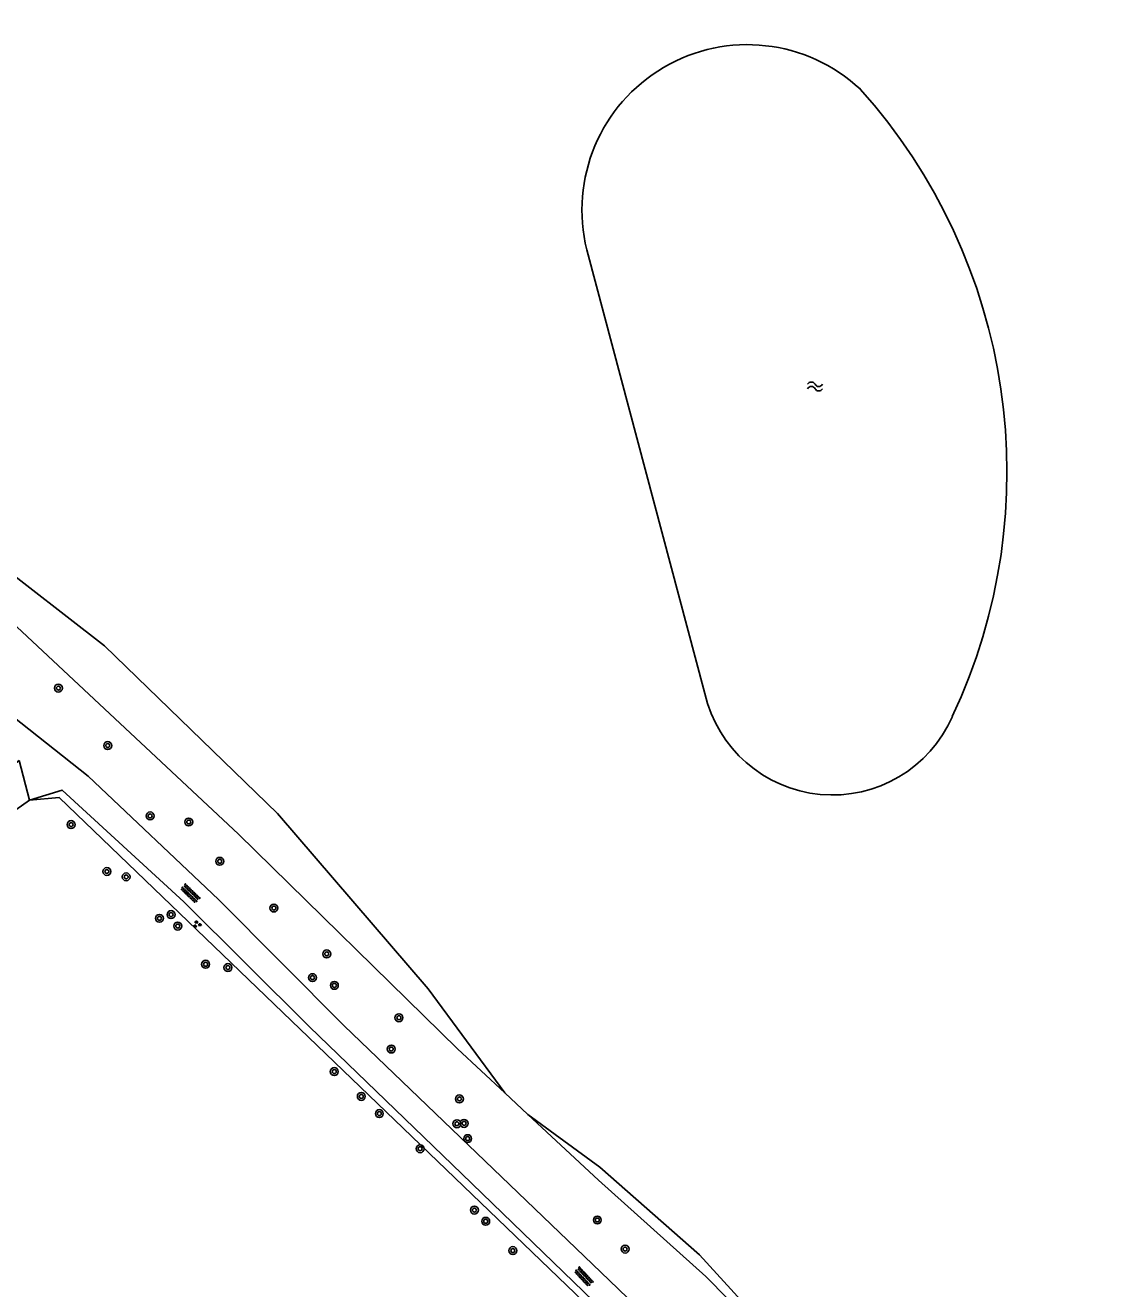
# Model space of a CAD drawing. Extents: x 124000 to 129000, y 395500 to 397503.
# Drawn here: x 128115.9 to 128224.2, y 396055.4 to 396183 of the extents above; entities that cross this region are included whole.
import ezdxf

# ---------------------------------------------------------------- set-up
doc = ezdxf.new("R2010")
doc.units = 0
for name, color, linetype in [('gg-afsc-draadraster', 7, 'Continuous'), ('gg-afsc-hekwerk', 7, 'Continuous'), ('gg-afsc-lijn draadraster', 7, 'Continuous'), ('gg-knt-bronhoudergrens', 7, 'Continuous'), ('gg-knt-onverhard', 7, 'Continuous'), ('gg-kntw-bovenkant insteek waterloop', 7, 'Continuous'), ('gt-symb-boom', 7, 'Continuous'), ('gt-symb-groenvak', 7, 'Continuous'), ('gt-symb-overige verharding', 7, 'Continuous'), ('gt-symb-watersymbool', 7, 'Continuous')]:
    doc.layers.add(name, color=color, linetype=linetype)

# ---------------------------------------------------------------- blocks, each defined once
blk = doc.blocks.new('gt0-BOOM')
at = {"layer": 'gt-symb-boom'}
for radius in [0.4, 0.2]:
    blk.add_circle((0, 0), radius, dxfattribs=at)
blk = doc.blocks.new('gt0-OVH')
at = {"layer": 'gt-symb-overige verharding'}
for points in [[(-0.97, 0.3), (-0.97, 0.31), (-0.96, 0.32), (-0.97, 0.33), (-0.97, 0.34), (-0.98, 0.35), (-0.99, 0.35), (-1, 0.36), (-1.01, 0.35), (-1.02, 0.35), (-1.03, 0.34), (-1.03, 0.33), (-1.04, 0.32), (-1.03, 0.31), (-1.03, 0.3), (-1.02, 0.29), (-1.01, 0.29), (-1, 0.28), (-0.99, 0.29), (-0.98, 0.29)], [(-0.87, 0.11), (-0.87, 0.12), (-0.86, 0.13), (-0.87, 0.14), (-0.87, 0.15), (-0.88, 0.16), (-0.89, 0.16), (-0.9, 0.16), (-0.91, 0.16), (-0.92, 0.16), (-0.93, 0.15), (-0.93, 0.14), (-0.94, 0.13), (-0.93, 0.12), (-0.93, 0.11), (-0.92, 0.1), (-0.91, 0.09), (-0.9, 0.09), (-0.89, 0.09), (-0.88, 0.1)], [(-0.77, 0.3), (-0.77, 0.31), (-0.76, 0.32), (-0.77, 0.33), (-0.77, 0.34), (-0.78, 0.35), (-0.79, 0.35), (-0.8, 0.36), (-0.81, 0.35), (-0.82, 0.35), (-0.83, 0.34), (-0.83, 0.33), (-0.84, 0.32), (-0.83, 0.31), (-0.83, 0.3), (-0.82, 0.29), (-0.81, 0.29), (-0.8, 0.28), (-0.79, 0.29), (-0.78, 0.29)], [(-0.67, 0.11), (-0.67, 0.12), (-0.66, 0.13), (-0.67, 0.14), (-0.67, 0.15), (-0.68, 0.16), (-0.69, 0.16), (-0.7, 0.16), (-0.71, 0.16), (-0.72, 0.16), (-0.73, 0.15), (-0.73, 0.14), (-0.74, 0.13), (-0.73, 0.12), (-0.73, 0.11), (-0.72, 0.1), (-0.71, 0.09), (-0.7, 0.09), (-0.69, 0.09), (-0.68, 0.1)], [(-0.57, 0.3), (-0.57, 0.31), (-0.56, 0.32), (-0.57, 0.33), (-0.57, 0.34), (-0.58, 0.35), (-0.59, 0.35), (-0.6, 0.36), (-0.61, 0.35), (-0.62, 0.35), (-0.63, 0.34), (-0.63, 0.33), (-0.64, 0.32), (-0.63, 0.31), (-0.63, 0.3), (-0.62, 0.29), (-0.61, 0.29), (-0.6, 0.28), (-0.59, 0.29), (-0.58, 0.29)], [(-0.47, 0.11), (-0.47, 0.12), (-0.46, 0.13), (-0.47, 0.14), (-0.47, 0.15), (-0.48, 0.16), (-0.49, 0.16), (-0.5, 0.16), (-0.51, 0.16), (-0.52, 0.16), (-0.53, 0.15), (-0.53, 0.14), (-0.54, 0.13), (-0.53, 0.12), (-0.53, 0.11), (-0.52, 0.1), (-0.51, 0.09), (-0.5, 0.09), (-0.49, 0.09), (-0.48, 0.1)], [(-0.37, 0.3), (-0.37, 0.31), (-0.36, 0.32), (-0.37, 0.33), (-0.37, 0.34), (-0.38, 0.35), (-0.39, 0.35), (-0.4, 0.36), (-0.41, 0.35), (-0.42, 0.35), (-0.43, 0.34), (-0.43, 0.33), (-0.44, 0.32), (-0.43, 0.31), (-0.43, 0.3), (-0.42, 0.29), (-0.41, 0.29), (-0.4, 0.28), (-0.39, 0.29), (-0.38, 0.29)], [(-0.27, 0.11), (-0.27, 0.12), (-0.26, 0.13), (-0.27, 0.14), (-0.27, 0.15), (-0.28, 0.16), (-0.29, 0.16), (-0.3, 0.16), (-0.31, 0.16), (-0.32, 0.16), (-0.33, 0.15), (-0.33, 0.14), (-0.34, 0.13), (-0.33, 0.12), (-0.33, 0.11), (-0.32, 0.1), (-0.31, 0.09), (-0.3, 0.09), (-0.29, 0.09), (-0.28, 0.1)], [(-0.17, 0.3), (-0.17, 0.31), (-0.16, 0.32), (-0.17, 0.33), (-0.17, 0.34), (-0.18, 0.35), (-0.19, 0.35), (-0.2, 0.36), (-0.21, 0.35), (-0.22, 0.35), (-0.23, 0.34), (-0.23, 0.33), (-0.24, 0.32), (-0.23, 0.31), (-0.23, 0.3), (-0.22, 0.29), (-0.21, 0.29), (-0.2, 0.28), (-0.19, 0.29), (-0.18, 0.29)], [(-0.07, 0.11), (-0.07, 0.12), (-0.06, 0.13), (-0.07, 0.14), (-0.07, 0.15), (-0.08, 0.16), (-0.09, 0.16), (-0.1, 0.16), (-0.11, 0.16), (-0.12, 0.16), (-0.13, 0.15), (-0.13, 0.14), (-0.14, 0.13), (-0.13, 0.12), (-0.13, 0.11), (-0.12, 0.1), (-0.11, 0.09), (-0.1, 0.09), (-0.09, 0.09), (-0.08, 0.1)], [(0.03, 0.3), (0.03, 0.31), (0.04, 0.32), (0.03, 0.33), (0.03, 0.34), (0.02, 0.35), (0.01, 0.35), (0, 0.36), (-0.01, 0.35), (-0.02, 0.35), (-0.03, 0.34), (-0.03, 0.33), (-0.04, 0.32), (-0.03, 0.31), (-0.03, 0.3), (-0.02, 0.29), (-0.01, 0.29), (0, 0.28), (0.01, 0.29), (0.02, 0.29)], [(0.13, 0.11), (0.13, 0.12), (0.14, 0.13), (0.13, 0.14), (0.13, 0.15), (0.12, 0.16), (0.11, 0.16), (0.1, 0.16), (0.09, 0.16), (0.08, 0.16), (0.07, 0.15), (0.07, 0.14), (0.06, 0.13), (0.07, 0.12), (0.07, 0.11), (0.08, 0.1), (0.09, 0.09), (0.1, 0.09), (0.11, 0.09), (0.12, 0.1)], [(0.23, 0.3), (0.23, 0.31), (0.24, 0.32), (0.23, 0.33), (0.23, 0.34), (0.22, 0.35), (0.21, 0.35), (0.2, 0.36), (0.19, 0.35), (0.18, 0.35), (0.17, 0.34), (0.17, 0.33), (0.16, 0.32), (0.17, 0.31), (0.17, 0.3), (0.18, 0.29), (0.19, 0.29), (0.2, 0.28), (0.21, 0.29), (0.22, 0.29)], [(0.33, 0.11), (0.33, 0.12), (0.34, 0.13), (0.33, 0.14), (0.33, 0.15), (0.32, 0.16), (0.31, 0.16), (0.3, 0.16), (0.29, 0.16), (0.28, 0.16), (0.27, 0.15), (0.27, 0.14), (0.26, 0.13), (0.27, 0.12), (0.27, 0.11), (0.28, 0.1), (0.29, 0.09), (0.3, 0.09), (0.31, 0.09), (0.32, 0.1)], [(0.43, 0.3), (0.43, 0.31), (0.44, 0.32), (0.43, 0.33), (0.43, 0.34), (0.42, 0.35), (0.41, 0.35), (0.4, 0.36), (0.39, 0.35), (0.38, 0.35), (0.37, 0.34), (0.37, 0.33), (0.36, 0.32), (0.37, 0.31), (0.37, 0.3), (0.38, 0.29), (0.39, 0.29), (0.4, 0.28), (0.41, 0.29), (0.42, 0.29)], [(0.53, 0.11), (0.53, 0.12), (0.54, 0.13), (0.53, 0.14), (0.53, 0.15), (0.52, 0.16), (0.51, 0.16), (0.5, 0.16), (0.49, 0.16), (0.48, 0.16), (0.47, 0.15), (0.47, 0.14), (0.46, 0.13), (0.47, 0.12), (0.47, 0.11), (0.48, 0.1), (0.49, 0.09), (0.5, 0.09), (0.51, 0.09), (0.52, 0.1)], [(0.63, 0.3), (0.63, 0.31), (0.64, 0.32), (0.63, 0.33), (0.63, 0.34), (0.62, 0.35), (0.61, 0.35), (0.6, 0.36), (0.59, 0.35), (0.58, 0.35), (0.57, 0.34), (0.57, 0.33), (0.56, 0.32), (0.57, 0.31), (0.57, 0.3), (0.58, 0.29), (0.59, 0.29), (0.6, 0.28), (0.61, 0.29), (0.62, 0.29)], [(0.73, 0.11), (0.73, 0.12), (0.74, 0.13), (0.73, 0.14), (0.73, 0.15), (0.72, 0.16), (0.71, 0.16), (0.7, 0.16), (0.69, 0.16), (0.68, 0.16), (0.67, 0.15), (0.67, 0.14), (0.66, 0.13), (0.67, 0.12), (0.67, 0.11), (0.68, 0.1), (0.69, 0.09), (0.7, 0.09), (0.71, 0.09), (0.72, 0.1)], [(0.83, 0.3), (0.83, 0.31), (0.84, 0.32), (0.83, 0.33), (0.83, 0.34), (0.82, 0.35), (0.81, 0.35), (0.8, 0.36), (0.79, 0.35), (0.78, 0.35), (0.77, 0.34), (0.77, 0.33), (0.76, 0.32), (0.77, 0.31), (0.77, 0.3), (0.78, 0.29), (0.79, 0.29), (0.8, 0.28), (0.81, 0.29), (0.82, 0.29)], [(0.93, 0.11), (0.93, 0.12), (0.94, 0.13), (0.93, 0.14), (0.93, 0.15), (0.92, 0.16), (0.91, 0.16), (0.9, 0.16), (0.89, 0.16), (0.88, 0.16), (0.87, 0.15), (0.87, 0.14), (0.86, 0.13), (0.87, 0.12), (0.87, 0.11), (0.88, 0.1), (0.89, 0.09), (0.9, 0.09), (0.91, 0.09), (0.92, 0.1)], [(1.03, 0.3), (1.03, 0.31), (1.04, 0.32), (1.03, 0.33), (1.03, 0.34), (1.02, 0.35), (1.01, 0.35), (1, 0.36), (0.99, 0.35), (0.98, 0.35), (0.97, 0.34), (0.97, 0.33), (0.96, 0.32), (0.97, 0.31), (0.97, 0.3), (0.98, 0.29), (0.99, 0.29), (1, 0.28), (1.01, 0.29), (1.02, 0.29)], [(-0.97, -0.14), (-0.97, -0.13), (-0.96, -0.12), (-0.97, -0.11), (-0.97, -0.1), (-0.98, -0.09), (-0.99, -0.09), (-1, -0.08), (-1.01, -0.09), (-1.02, -0.09), (-1.03, -0.1), (-1.03, -0.11), (-1.04, -0.12), (-1.03, -0.13), (-1.03, -0.14), (-1.02, -0.15), (-1.01, -0.15), (-1, -0.16), (-0.99, -0.15), (-0.98, -0.15)], [(-0.87, -0.33), (-0.87, -0.32), (-0.86, -0.31), (-0.87, -0.3), (-0.87, -0.29), (-0.88, -0.28), (-0.89, -0.28), (-0.9, -0.28), (-0.91, -0.28), (-0.92, -0.28), (-0.93, -0.29), (-0.93, -0.3), (-0.94, -0.31), (-0.93, -0.32), (-0.93, -0.33), (-0.92, -0.34), (-0.91, -0.35), (-0.9, -0.35), (-0.89, -0.35), (-0.88, -0.34)], [(-0.77, -0.14), (-0.77, -0.13), (-0.76, -0.12), (-0.77, -0.11), (-0.77, -0.1), (-0.78, -0.09), (-0.79, -0.09), (-0.8, -0.08), (-0.81, -0.09), (-0.82, -0.09), (-0.83, -0.1), (-0.83, -0.11), (-0.84, -0.12), (-0.83, -0.13), (-0.83, -0.14), (-0.82, -0.15), (-0.81, -0.15), (-0.8, -0.16), (-0.79, -0.15), (-0.78, -0.15)], [(-0.67, -0.33), (-0.67, -0.32), (-0.66, -0.31), (-0.67, -0.3), (-0.67, -0.29), (-0.68, -0.28), (-0.69, -0.28), (-0.7, -0.28), (-0.71, -0.28), (-0.72, -0.28), (-0.73, -0.29), (-0.73, -0.3), (-0.74, -0.31), (-0.73, -0.32), (-0.73, -0.33), (-0.72, -0.34), (-0.71, -0.35), (-0.7, -0.35), (-0.69, -0.35), (-0.68, -0.34)], [(-0.57, -0.14), (-0.57, -0.13), (-0.56, -0.12), (-0.57, -0.11), (-0.57, -0.1), (-0.58, -0.09), (-0.59, -0.09), (-0.6, -0.08), (-0.61, -0.09), (-0.62, -0.09), (-0.63, -0.1), (-0.63, -0.11), (-0.64, -0.12), (-0.63, -0.13), (-0.63, -0.14), (-0.62, -0.15), (-0.61, -0.15), (-0.6, -0.16), (-0.59, -0.15), (-0.58, -0.15)], [(-0.47, -0.33), (-0.47, -0.32), (-0.46, -0.31), (-0.47, -0.3), (-0.47, -0.29), (-0.48, -0.28), (-0.49, -0.28), (-0.5, -0.28), (-0.51, -0.28), (-0.52, -0.28), (-0.53, -0.29), (-0.53, -0.3), (-0.54, -0.31), (-0.53, -0.32), (-0.53, -0.33), (-0.52, -0.34), (-0.51, -0.35), (-0.5, -0.35), (-0.49, -0.35), (-0.48, -0.34)], [(-0.37, -0.14), (-0.37, -0.13), (-0.36, -0.12), (-0.37, -0.11), (-0.37, -0.1), (-0.38, -0.09), (-0.39, -0.09), (-0.4, -0.08), (-0.41, -0.09), (-0.42, -0.09), (-0.43, -0.1), (-0.43, -0.11), (-0.44, -0.12), (-0.43, -0.13), (-0.43, -0.14), (-0.42, -0.15), (-0.41, -0.15), (-0.4, -0.16), (-0.39, -0.15), (-0.38, -0.15)], [(-0.27, -0.33), (-0.27, -0.32), (-0.26, -0.31), (-0.27, -0.3), (-0.27, -0.29), (-0.28, -0.28), (-0.29, -0.28), (-0.3, -0.28), (-0.31, -0.28), (-0.32, -0.28), (-0.33, -0.29), (-0.33, -0.3), (-0.34, -0.31), (-0.33, -0.32), (-0.33, -0.33), (-0.32, -0.34), (-0.31, -0.35), (-0.3, -0.35), (-0.29, -0.35), (-0.28, -0.34)], [(-0.17, -0.14), (-0.17, -0.13), (-0.16, -0.12), (-0.17, -0.11), (-0.17, -0.1), (-0.18, -0.09), (-0.19, -0.09), (-0.2, -0.08), (-0.21, -0.09), (-0.22, -0.09), (-0.23, -0.1), (-0.23, -0.11), (-0.24, -0.12), (-0.23, -0.13), (-0.23, -0.14), (-0.22, -0.15), (-0.21, -0.15), (-0.2, -0.16), (-0.19, -0.15), (-0.18, -0.15)], [(-0.07, -0.33), (-0.07, -0.32), (-0.06, -0.31), (-0.07, -0.3), (-0.07, -0.29), (-0.08, -0.28), (-0.09, -0.28), (-0.1, -0.28), (-0.11, -0.28), (-0.12, -0.28), (-0.13, -0.29), (-0.13, -0.3), (-0.14, -0.31), (-0.13, -0.32), (-0.13, -0.33), (-0.12, -0.34), (-0.11, -0.35), (-0.1, -0.35), (-0.09, -0.35), (-0.08, -0.34)], [(0.03, -0.14), (0.03, -0.13), (0.04, -0.12), (0.03, -0.11), (0.03, -0.1), (0.02, -0.09), (0.01, -0.09), (0, -0.08), (-0.01, -0.09), (-0.02, -0.09), (-0.03, -0.1), (-0.03, -0.11), (-0.04, -0.12), (-0.03, -0.13), (-0.03, -0.14), (-0.02, -0.15), (-0.01, -0.15), (0, -0.16), (0.01, -0.15), (0.02, -0.15)], [(0.13, -0.33), (0.13, -0.32), (0.14, -0.31), (0.13, -0.3), (0.13, -0.29), (0.12, -0.28), (0.11, -0.28), (0.1, -0.28), (0.09, -0.28), (0.08, -0.28), (0.07, -0.29), (0.07, -0.3), (0.06, -0.31), (0.07, -0.32), (0.07, -0.33), (0.08, -0.34), (0.09, -0.35), (0.1, -0.35), (0.11, -0.35), (0.12, -0.34)], [(0.23, -0.14), (0.23, -0.13), (0.24, -0.12), (0.23, -0.11), (0.23, -0.1), (0.22, -0.09), (0.21, -0.09), (0.2, -0.08), (0.19, -0.09), (0.18, -0.09), (0.17, -0.1), (0.17, -0.11), (0.16, -0.12), (0.17, -0.13), (0.17, -0.14), (0.18, -0.15), (0.19, -0.15), (0.2, -0.16), (0.21, -0.15), (0.22, -0.15)], [(0.33, -0.33), (0.33, -0.32), (0.34, -0.31), (0.33, -0.3), (0.33, -0.29), (0.32, -0.28), (0.31, -0.28), (0.3, -0.28), (0.29, -0.28), (0.28, -0.28), (0.27, -0.29), (0.27, -0.3), (0.26, -0.31), (0.27, -0.32), (0.27, -0.33), (0.28, -0.34), (0.29, -0.35), (0.3, -0.35), (0.31, -0.35), (0.32, -0.34)], [(0.43, -0.14), (0.43, -0.13), (0.44, -0.12), (0.43, -0.11), (0.43, -0.1), (0.42, -0.09), (0.41, -0.09), (0.4, -0.08), (0.39, -0.09), (0.38, -0.09), (0.37, -0.1), (0.37, -0.11), (0.36, -0.12), (0.37, -0.13), (0.37, -0.14), (0.38, -0.15), (0.39, -0.15), (0.4, -0.16), (0.41, -0.15), (0.42, -0.15)], [(0.53, -0.33), (0.53, -0.32), (0.54, -0.31), (0.53, -0.3), (0.53, -0.29), (0.52, -0.28), (0.51, -0.28), (0.5, -0.28), (0.49, -0.28), (0.48, -0.28), (0.47, -0.29), (0.47, -0.3), (0.46, -0.31), (0.47, -0.32), (0.47, -0.33), (0.48, -0.34), (0.49, -0.35), (0.5, -0.35), (0.51, -0.35), (0.52, -0.34)], [(0.63, -0.14), (0.63, -0.13), (0.64, -0.12), (0.63, -0.11), (0.63, -0.1), (0.62, -0.09), (0.61, -0.09), (0.6, -0.08), (0.59, -0.09), (0.58, -0.09), (0.57, -0.1), (0.57, -0.11), (0.56, -0.12), (0.57, -0.13), (0.57, -0.14), (0.58, -0.15), (0.59, -0.15), (0.6, -0.16), (0.61, -0.15), (0.62, -0.15)], [(0.73, -0.33), (0.73, -0.32), (0.74, -0.31), (0.73, -0.3), (0.73, -0.29), (0.72, -0.28), (0.71, -0.28), (0.7, -0.28), (0.69, -0.28), (0.68, -0.28), (0.67, -0.29), (0.67, -0.3), (0.66, -0.31), (0.67, -0.32), (0.67, -0.33), (0.68, -0.34), (0.69, -0.35), (0.7, -0.35), (0.71, -0.35), (0.72, -0.34)], [(0.83, -0.14), (0.83, -0.13), (0.84, -0.12), (0.83, -0.11), (0.83, -0.1), (0.82, -0.09), (0.81, -0.09), (0.8, -0.08), (0.79, -0.09), (0.78, -0.09), (0.77, -0.1), (0.77, -0.11), (0.76, -0.12), (0.77, -0.13), (0.77, -0.14), (0.78, -0.15), (0.79, -0.15), (0.8, -0.16), (0.81, -0.15), (0.82, -0.15)], [(0.93, -0.33), (0.93, -0.32), (0.94, -0.31), (0.93, -0.3), (0.93, -0.29), (0.92, -0.28), (0.91, -0.28), (0.9, -0.28), (0.89, -0.28), (0.88, -0.28), (0.87, -0.29), (0.87, -0.3), (0.86, -0.31), (0.87, -0.32), (0.87, -0.33), (0.88, -0.34), (0.89, -0.35), (0.9, -0.35), (0.91, -0.35), (0.92, -0.34)], [(1.03, -0.14), (1.03, -0.13), (1.04, -0.12), (1.03, -0.11), (1.03, -0.1), (1.02, -0.09), (1.01, -0.09), (1, -0.08), (0.99, -0.09), (0.98, -0.09), (0.97, -0.1), (0.97, -0.11), (0.96, -0.12), (0.97, -0.13), (0.97, -0.14), (0.98, -0.15), (0.99, -0.15), (1, -0.16), (1.01, -0.15), (1.02, -0.15)]]:
    blk.add_lwpolyline(points, close=True, dxfattribs=at)
blk = doc.blocks.new('gt0-GRVAK')
at = {"layer": 'gt-symb-groenvak'}
for p, q in [((-0.11, 0.19), (-0.23, 0.24)), ((-0.18, 0.15), (0.09, 0.15)), ((-0.09, 0.21), (-0.16, 0.32)), ((-0.05, 0.21), (-0.05, 0.39)), ((0, 0.21), (0.06, 0.32)), ((0.01, 0.19), (0.13, 0.24)), ((0.26, -0.05), (0.2, 0.06)), ((0.3, -0.05), (0.3, 0.13)), ((0.35, -0.05), (0.41, 0.06)), ((-0.25, -0.23), (-0.36, -0.18)), ((-0.32, -0.26), (-0.05, -0.26)), ((-0.23, -0.21), (-0.29, -0.09)), ((-0.18, -0.2), (-0.18, -0.02)), ((-0.14, -0.21), (-0.07, -0.09)), ((-0.12, -0.23), (0, -0.18)), ((0.24, -0.07), (0.12, -0.02)), ((0.17, -0.11), (0.44, -0.11)), ((0.37, -0.07), (0.49, -0.02))]:
    blk.add_line(p, q, dxfattribs=at)
blk = doc.blocks.new('gt0-WA')
at = {"layer": 'gt-symb-watersymbool'}
for centre, start, end in [((-0.32, 0.02), 28.0725, 151.9275), ((0.43, 0.42), 208.0725, 331.9275), ((-0.32, -0.43), 28.0725, 151.9275), ((0.43, -0.03), 208.0725, 331.9275)]:
    blk.add_arc(centre, 0.425, start, end, dxfattribs=at)

msp = doc.modelspace()

# ---------------------------------------------------------------- linework, layer by layer
at = {"layer": 'gg-afsc-draadraster'}
msp.add_line((128166.62, 396073.02), (128164.28, 396075.2), dxfattribs=at)
for points in [[(128164.28, 396075.2), (128159.51, 396079.64), (128137.39, 396101.31), (128097.83, 396138.31), (128083.1, 396144.55), (128065.29, 396151.18), (128054.24, 396155.77), (128025.32, 396169.77), (128009.09, 396181)], [(128176.61, 396049.82), (128173.14, 396053.24), (128119.28, 396105.04), (128116.3, 396104.76)], [(128287.63, 395952.29), (128261.85, 395978.18), (128184.57, 396056.65), (128173.76, 396066.37), (128166.62, 396073.02)]]:
    msp.add_lwpolyline(points, dxfattribs=at)
at = {"layer": 'gg-afsc-hekwerk'}
msp.add_line((128116.3, 396104.76), (128115.26, 396108.76), dxfattribs=at)
msp.add_line((128116.3, 396104.76), (128115.26, 396108.76), dxfattribs=at)
at = {"layer": 'gg-afsc-lijn draadraster'}
msp.add_line((128166.62, 396073.02), (128164.28, 396075.2), dxfattribs=at)
for points in [[(128176.61, 396049.82), (128173.14, 396053.24), (128119.28, 396105.04), (128116.3, 396104.76)], [(128287.63, 395952.29), (128261.85, 395978.18), (128184.57, 396056.65), (128173.76, 396066.37), (128166.62, 396073.02)]]:
    msp.add_lwpolyline(points, dxfattribs=at)
at = {"layer": 'gg-knt-bronhoudergrens'}
for points in [[(128011.57, 396189.15), (128010.38, 396181.61), (128020.7, 396174.59), (128033, 396167.45), (128045.97, 396163.08), (128059.33, 396160.7), (128077.32, 396153.16), (128096.5, 396142.84), (128112.24, 396129.35), (128123.88, 396120.35), (128141.35, 396103.42), (128156.56, 396085.69), (128164.28, 396075.2)], [(128166.62, 396073.02), (128173.89, 396067.7), (128183.95, 396058.84), (128199.03, 396042.3), (128227.87, 396015.05), (128240.3, 396003.54), (128252.74, 395989.52), (128270.47, 395972.45)]]:
    msp.add_lwpolyline(points, dxfattribs=at)
at = {"layer": 'gg-knt-onverhard'}
for points in [[(128007.51, 396174.14), (128023.68, 396165.07), (128028.05, 396163.03), (128044.83, 396154.95), (128057.82, 396148.51), (128062.58, 396146.8), (128068.03, 396144.53), (128075.56, 396141.2), (128079.36, 396140.35), (128081.87, 396141.19), (128090.45, 396136.16), (128096.05, 396128.35), (128100.98, 396124.6), (128114.62, 396113.21), (128122.21, 396107.18), (128135.37, 396094.71), (128148.08, 396081.97), (128174.83, 396056.29), (128187.2, 396044.32), (128201.09, 396030.98), (128215.72, 396017.22), (128228.96, 396004.26)], [(128116.3, 396104.76), (128111.23, 396101.2), (128096.37, 396080.54), (128093.85, 396082.35), (128109.87, 396104.61), (128115.26, 396108.76)], [(128176.61, 396049.82), (128176.81, 396049.86), (128177.37, 396050.15), (128159.95, 396067), (128144.56, 396081.85), (128131.87, 396094.49), (128119.59, 396105.77), (128116.3, 396104.76)]]:
    msp.add_lwpolyline(points, dxfattribs=at)
at = {"layer": 'gg-kntw-bovenkant insteek waterloop'}
msp.add_line((128184.49, 396115.54), (128172.57, 396160.34), dxfattribs=at)
for centre, radius, start, end in [((128188.78, 396164.36), 16.7, 46.9015, 193.9418), ((128157.08, 396137.88), 57.91, 334.7831, 41.8995), ((128197.37, 396118.5), 13.22, 192.985, 336.3835)]:
    msp.add_arc(centre, radius, start, end, dxfattribs=at)

# ---------------------------------------------------------------- block references
at = {"layer": 'gt-symb-boom'}
for p in [(128119.22, 396116.07), (128124.2, 396110.27), (128120.5, 396102.29), (128128.48, 396103.16), (128132.38, 396102.55), (128135.51, 396098.58), (128124.11, 396097.55), (128126.06, 396097.01), (128130.59, 396093.2), (128140.97, 396093.86), (128129.42, 396092.82), (128131.27, 396092.04), (128146.31, 396089.23), (128134.08, 396088.18), (128136.33, 396087.85), (128144.87, 396086.83), (128147.08, 396086.05), (128153.6, 396082.78), (128152.82, 396079.62), (128147.07, 396077.34), (128149.8, 396074.83), (128159.71, 396074.58), (128151.62, 396073.1), (128159.45, 396072.07), (128160.18, 396072.11), (128160.54, 396070.57), (128155.74, 396069.55), (128161.22, 396063.35), (128173.63, 396062.35), (128162.36, 396062.22), (128165.1, 396059.26), (128176.44, 396059.41)]:
    msp.add_blockref('gt0-BOOM', p, dxfattribs=at)
at = {"layer": 'gt-symb-groenvak'}
msp.add_blockref('gt0-GRVAK', (128133.2, 396092.21), dxfattribs=at)
at = {"layer": 'gt-symb-overige verharding'}
for p, rotation in [((128132.53, 396095.33), -43.78457175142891), ((128172.26, 396056.62), -47.148091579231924)]:
    msp.add_blockref('gt0-OVH', p, dxfattribs=dict(at, rotation=rotation))
at = {"layer": 'gt-symb-watersymbool', "rotation": 180}
msp.add_blockref('gt0-WA', (128195.67, 396146.53), dxfattribs=at)

doc.saveas('drawing.dxf')
